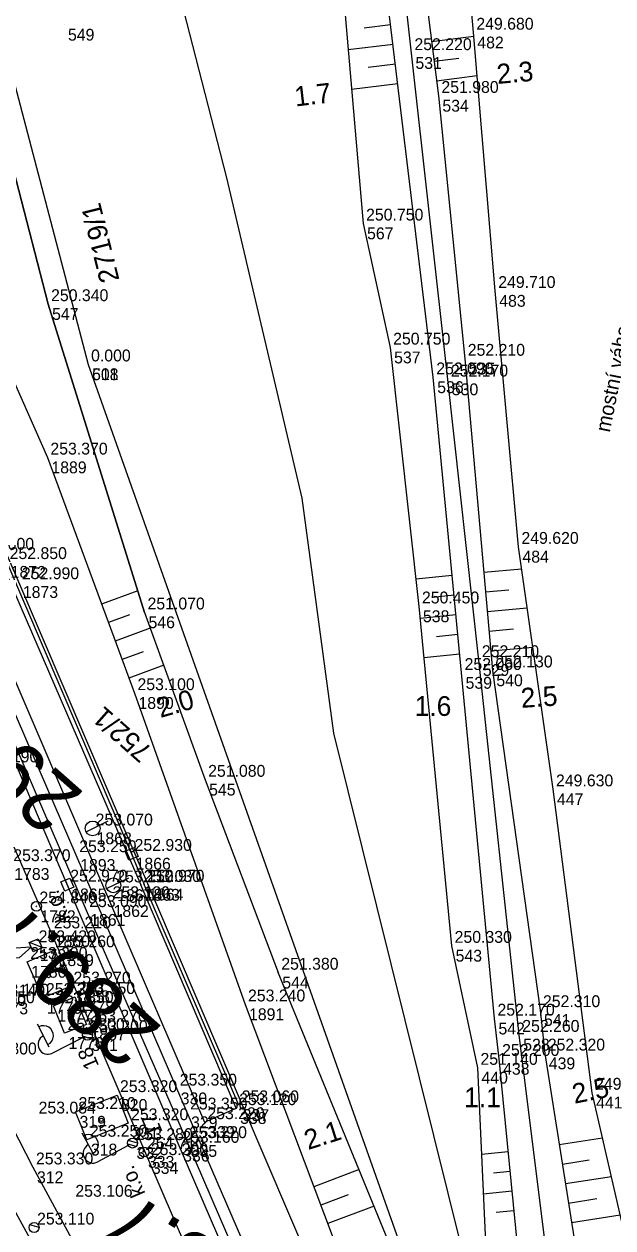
# Model space of a CAD drawing. Extents: x -496688 to -495455, y -1089309 to -1088026.
# Drawn here: x -495989.1 to -495929.5, y -1088523.5 to -1088401.6 of the extents above; entities that cross this region are included whole.
import ezdxf

# ---------------------------------------------------------------- set-up
doc = ezdxf.new("R2010")
doc.units = 0
for name, color, linetype in [('Vrstva 1', 7, 'Continuous'), ('Vrstva 13', 7, 'Continuous'), ('Vrstva 16', 7, 'Continuous'), ('Vrstva 17', 7, 'Continuous'), ('Vrstva 23', 7, 'Continuous'), ('Vrstva 25', 7, 'Continuous'), ('Vrstva 33', 7, 'Continuous'), ('Vrstva 36', 7, 'Continuous'), ('Vrstva 4', 7, 'Continuous'), ('Vrstva 43', 7, 'Continuous'), ('Vrstva 47', 7, 'Continuous'), ('Vrstva 48', 7, 'Continuous'), ('Vrstva 49', 7, 'Continuous'), ('Vrstva 53', 7, 'Continuous'), ('Vrstva 57', 7, 'Continuous'), ('Vrstva 59', 7, 'Continuous'), ('Vrstva 60', 7, 'Continuous'), ('Vrstva 61', 7, 'Continuous'), ('Vrstva 7', 7, 'Continuous')]:
    doc.layers.add(name, color=color, linetype=linetype)

msp = doc.modelspace()

# ---------------------------------------------------------------- linework, layer by layer
at = {"layer": 'Vrstva 1'}
for points in [[(-495943.03, -1088465.98), (-495946.17, -1088437.57), (-495949.86, -1088404.53), (-495950.68, -1088397.17)], [(-495972.59, -1088511.77), (-495973.64, -1088509.35), (-495983.82, -1088485.72), (-495997.23, -1088454.75), (-495998.44, -1088451.98), (-496001.99, -1088443.76)], [(-495894.345, -1088623.98), (-495900.65, -1088613.12), (-495910.24, -1088596.73), (-495923.09, -1088572.18), (-495927.73, -1088560.59), (-495930.8, -1088551.07), (-495933.36, -1088541.18), (-495936.19, -1088526.08), (-495938.94, -1088503.91), (-495943.03, -1088465.98)], [(-495860.009, -1088695.696), (-495879.111, -1088671.4), (-495889.727, -1088657.952), (-495895.948, -1088650.027), (-495908.172, -1088634.454), (-495920.247, -1088619.061), (-495928.37, -1088608.7), (-495943.31, -1088589.65), (-495946.89, -1088584.98), (-495957.87, -1088569.42), (-495971.21, -1088547.86), (-495978.61, -1088535.04), (-495988.2, -1088517.33), (-495993.92, -1088506.2), (-495995.29, -1088503.47), (-496002.91, -1088487.94)], [(-495872.713, -1088671.728), (-495889.373, -1088645.185), (-495891.29, -1088642.21), (-495900.422, -1088629.274), (-495903.81, -1088624.85), (-495910.24, -1088617), (-495923, -1088602.54), (-495929.38, -1088594.9), (-495936.72, -1088584.89), (-495939.97, -1088579.85), (-495947.37, -1088566.71), (-495952.99, -1088555.9), (-495959.45, -1088542.1), (-495972.59, -1088511.77)]]:
    msp.add_lwpolyline(points, dxfattribs=at)
at = {"layer": 'Vrstva 13'}
for p, q in [((-495984.73, -1088488.7), (-495997.35, -1088459.17)), ((-495978.21, -1088485.59), (-495976.93, -1088488.71)), ((-495973.39, -1088515.14), (-495984.73, -1088488.7)), ((-495967.36, -1088511.04), (-495976.93, -1088488.71)), ((-495961.34, -1088543.09), (-495973.39, -1088515.14))]:
    msp.add_line(p, q, dxfattribs=at)
msp.add_lwpolyline([(-496006.04, -1088421.27), (-495990.87, -1088456.05), (-495978.21, -1088485.59)], dxfattribs=at)
at = {"layer": 'Vrstva 16'}
msp.add_line((-496041.7, -1088339.8), (-495977.29, -1088488.74), dxfattribs=at)
for points in [[(-496040.8, -1088349.66), (-495980.44, -1088490.38), (-495970.84, -1088512.75)], [(-496043.99, -1088350.95), (-496001.7, -1088447.58), (-495982.81, -1088491.28), (-495972.63, -1088514.67), (-495960.36, -1088543.09), (-495953.91, -1088556.79), (-495957.95, -1088558.44), (-495964.6, -1088544.16), (-495976.56, -1088516.39), (-495986.4, -1088493.44), (-495993.77, -1088476.63), (-495996.44, -1088470.15), (-496005.77, -1088448.81)], [(-495970.84, -1088512.75), (-495967.62, -1088511.33), (-495977.29, -1088488.74)]]:
    msp.add_lwpolyline(points, dxfattribs=at)
at = {"layer": 'Vrstva 17'}
for points in [[(-496095, -1088344.78), (-496090.4, -1088338.56), (-496087.52, -1088339.34), (-496079.62, -1088343.92), (-496077.74, -1088344.53), (-496072.27, -1088346.17), (-496070.01, -1088346.79), (-496055.26, -1088381.39), (-496028.35, -1088443.67), (-496017.15, -1088468.64), (-496004.62, -1088495.93), (-495995.82, -1088511.25), (-495975.79, -1088547.86), (-495946.8, -1088592.09), (-495933.46, -1088582.38), (-495946.67, -1088555.94), (-495952.97, -1088543.38), (-495959.99, -1088527.36), (-495989.63, -1088458.09), (-496005.03, -1088422.44), (-496022.96, -1088381.24), (-496041.83, -1088337.51), (-496069.73, -1088316.93)], [(-495976.9, -1088461.15), (-495986.67, -1088429.94), (-495998, -1088386.11)]]:
    msp.add_lwpolyline(points, dxfattribs=at)
at = {"layer": 'Vrstva 23'}
for points in [[(-495988.78, -1088496.53), (-495986.01, -1088495.35), (-495984.4, -1088499.02), (-495987.19, -1088500.18), (-495988.78, -1088496.53)], [(-495986.14, -1088500.98), (-495983.96, -1088500.08), (-495982.78, -1088502.87), (-495985.01, -1088503.74), (-495986.14, -1088500.98)], [(-495983.89, -1088511.72), (-495979.69, -1088510.01), (-495978.57, -1088512.86), (-495982.74, -1088514.53), (-495983.89, -1088511.72)]]:
    msp.add_lwpolyline(points, dxfattribs=at)
at = {"layer": 'Vrstva 25'}
for p, q in [((-495987.83, -1088490.956), (-495987.87, -1088490.864)), ((-495986.558, -1088505.156), (-495987.746, -1088502.843)), ((-495983.125, -1088504.179), (-495986.238, -1088505.778)), ((-495982.332, -1088504.308), (-495983.169, -1088504.04)), ((-495982.182, -1088503.963), (-495983.094, -1088503.67)), ((-495981.971, -1088516.159), (-495983.209, -1088513.873)), ((-495978.56, -1088515.108), (-495981.637, -1088516.775)), ((-495977.764, -1088515.221), (-495978.607, -1088514.97)), ((-495977.622, -1088514.872), (-495978.54, -1088514.599)), ((-495976.94, -1088515.816), (-495976.98, -1088515.724)), ((-495987.592, -1088523.422), (-495988.51, -1088523.149))]:
    msp.add_line(p, q, dxfattribs=at)
for centre in [(-495987.85, -1088490.91), (-495982.68, -1088503.95), (-495982.68, -1088503.95), (-495978.12, -1088514.87), (-495978.12, -1088514.87), (-495976.96, -1088515.77), (-495988.09, -1088523.42), (-495988.09, -1088523.42)]:
    msp.add_circle(centre, 0.5, dxfattribs=at)
for centre, start, end in [((-495987.141, -1088503.994), 296.49725, 117.9024), ((-495986.695, -1088504.889), 117.19982, 297.19982), ((-495982.579, -1088515.01), 297.73306, 119.1382), ((-495982.114, -1088515.895), 118.43563, 298.43563)]:
    msp.add_arc(centre, 1, start, end, dxfattribs=at)
at = {"layer": 'Vrstva 33'}
for p, q in [((-495987.284, -1088495.086), (-495988.563, -1088494.564)), ((-495987.558, -1088494.434), (-495987.912, -1088494.29)), ((-495987.906, -1088495.372), (-495988.32, -1088495.203))]:
    msp.add_line(p, q, dxfattribs=at)
msp.add_lwpolyline([(-495988.197, -1088495.495), (-495988.585, -1088494.573), (-495987.663, -1088494.185), (-495987.275, -1088495.107)], close=True, dxfattribs=at)
msp.add_lwpolyline([(-495988.197, -1088495.495), (-495988.585, -1088494.573), (-495987.663, -1088494.185), (-495987.275, -1088495.107)], close=True, dxfattribs=at)
for points in [[(-495988.197, -1088495.495), (-495988.585, -1088494.573), (-495987.663, -1088494.185), (-495987.275, -1088495.107), (-495988.197, -1088495.495)], [(-495991.157, -1088496.196), (-495989.58, -1088496.076), (-495988.391, -1088495.034), (-495989.968, -1088495.154), (-495991.157, -1088496.196)], [(-495991.157, -1088496.196), (-495989.58, -1088496.076), (-495988.391, -1088495.034), (-495989.968, -1088495.154), (-495991.157, -1088496.196)]]:
    msp.add_lwpolyline(points, dxfattribs=at)
at = {"layer": 'Vrstva 4'}
msp.add_line((-495972.59, -1088511.77), (-495973.64, -1088509.35), dxfattribs=at)
at = {"layer": 'Vrstva 43'}
for points in [[(-495978.4, -1088485.127), (-495977.937, -1088484.938), (-495977.558, -1088485.863), (-495978.483, -1088486.242), (-495978.862, -1088485.317), (-495978.4, -1088485.127), (-495978.02, -1088486.053)], [(-495984.534, -1088489.16), (-495984.994, -1088489.356), (-495985.386, -1088488.436), (-495984.466, -1088488.044), (-495984.074, -1088488.964), (-495984.534, -1088489.16), (-495984.926, -1088488.24)]]:
    msp.add_lwpolyline(points, dxfattribs=at)
at = {"layer": 'Vrstva 47'}
for p, q in [((-495982.833, -1088483.35), (-495980.589, -1088482.249)), ((-495980.743, -1088489.11), (-495978.499, -1088488.009))]:
    msp.add_line(p, q, dxfattribs=at)
for centre in [(-495982.16, -1088483.02), (-495980.07, -1088488.78)]:
    msp.add_circle(centre, 0.75, dxfattribs=at)
at = {"layer": 'Vrstva 48'}
for p, q in [((-495954.65, -1088401.973), (-495951.97, -1088401.649)), ((-495943.556, -1088402.856), (-495947.818, -1088403.392)), ((-495956.266, -1088404.183), (-495951.73, -1088403.634)), ((-495954.253, -1088405.954), (-495951.489, -1088405.62)), ((-495945.06, -1088405.061), (-495947.569, -1088405.376)), ((-495943.218, -1088406.844), (-495947.319, -1088407.36)), ((-495955.925, -1088408.171), (-495951.249, -1088407.605)), ((-495938.699, -1088456.761), (-495942.54, -1088457.102)), ((-495949.411, -1088457.75), (-495945.728, -1088457.396)), ((-495977.588, -1088458.952), (-495981.253, -1088460.307)), ((-495939.995, -1088458.884), (-495942.363, -1088459.094)), ((-495947.728, -1088459.598), (-495945.537, -1088459.387)), ((-495978.418, -1088461.391), (-495980.559, -1088462.183)), ((-495948.986, -1088461.727), (-495945.346, -1088461.378)), ((-495938.134, -1088460.726), (-495942.187, -1088461.086)), ((-495976.321, -1088462.748), (-495979.866, -1088464.059)), ((-495939.515, -1088462.857), (-495942.01, -1088463.078)), ((-495947.338, -1088463.578), (-495945.155, -1088463.369)), ((-495977.053, -1088465.15), (-495979.172, -1088465.934)), ((-495948.602, -1088465.708), (-495944.964, -1088465.36)), ((-495937.568, -1088464.692), (-495941.833, -1088465.07)), ((-495974.958, -1088466.508), (-495978.478, -1088467.81)), ((-495930.503, -1088514.365), (-495934.885, -1088515.058)), ((-495942.769, -1088515.993), (-495940.062, -1088515.729)), ((-495955.176, -1088517.558), (-495959.757, -1088519.286)), ((-495941.553, -1088517.884), (-495939.868, -1088517.719)), ((-495931.861, -1088516.604), (-495934.572, -1088517.034)), ((-495929.604, -1088518.272), (-495934.26, -1088519.009)), ((-495956.27, -1088520.109), (-495959.051, -1088521.158)), ((-495942.585, -1088519.994), (-495939.673, -1088519.71)), ((-495953.657, -1088521.261), (-495958.345, -1088523.029)), ((-495931.071, -1088520.529), (-495933.947, -1088520.984)), ((-495941.287, -1088521.877), (-495939.478, -1088521.7)), ((-495928.705, -1088522.18), (-495933.634, -1088522.96))]:
    msp.add_line(p, q, dxfattribs=at)
at = {"layer": 'Vrstva 49'}
for points in [[(-496036.5, -1088341.91), (-496022.41, -1088352.54), (-496009.8, -1088361.58), (-495998, -1088386.11), (-495986.67, -1088429.94), (-495976.9, -1088461.15), (-495970.76, -1088478.09), (-495963.35, -1088497.62)], [(-496036.5, -1088341.91), (-496019.62, -1088359.26), (-496014.57, -1088379.92), (-496000.09, -1088415.31), (-495986.74, -1088445.47), (-495977.92, -1088469.32), (-495966.72, -1088500.83), (-495953.67, -1088535.42), (-495944.68, -1088555.77), (-495932.57, -1088581.36), (-495921.88, -1088598.6), (-495914.8, -1088606.89)], [(-495908.45, -1088594.24), (-495908.76, -1088585.97), (-495912.09, -1088577.07), (-495916.03, -1088564.9), (-495923.42, -1088545.15), (-495931.56, -1088509.77), (-495935.52, -1088479.06), (-495939.02, -1088454.51), (-495941.37, -1088428.61), (-495943.59, -1088402.46), (-495944.77, -1088388.99), (-495952.13, -1088383.43), (-495954.85, -1088383.43)], [(-495957.71, -1088387.32), (-495954.76, -1088421.78), (-495952.02, -1088434.34), (-495949.1, -1088460.54), (-495945.79, -1088494.9), (-495943.17, -1088507.25), (-495941.92, -1088534.48), (-495939.86, -1088545.92), (-495933.44, -1088566.77), (-495929.34, -1088576.28), (-495920.21, -1088593.41), (-495912.16, -1088603.79)], [(-495928.52, -1088570.3), (-495932.94, -1088557.77), (-495936.66, -1088541.5), (-495938.9, -1088527.61), (-495940.98, -1088506.35), (-495941.45, -1088502.27), (-495944.78, -1088467.28), (-495947.65, -1088437.35), (-495952.45, -1088397.68), (-495953.32, -1088394.9), (-495953.66, -1088392.91), (-495950.08, -1088391.78), (-495949.01, -1088393.93), (-495947.13, -1088408.86), (-495944.46, -1088435.47), (-495941.66, -1088467.02), (-495936.84, -1088501.41), (-495936.35, -1088505.8), (-495933.18, -1088525.83), (-495928.5, -1088544.81)], [(-495936.29, -1088566.7), (-495942.1, -1088549.45), (-495963.35, -1088497.62)]]:
    msp.add_lwpolyline(points, dxfattribs=at)
at = {"layer": 'Vrstva 53'}
for p, q in [((-495968.55, -1088417.16), (-495976.03, -1088388.23)), ((-495960.92, -1088449.6), (-495968.55, -1088417.16)), ((-495957.71, -1088473.36), (-495960.92, -1088449.6)), ((-495944.68, -1088525.77), (-495957.71, -1088473.36))]:
    msp.add_line(p, q, dxfattribs=at)
msp.add_lwpolyline([(-496003.534, -1088369.744), (-496002.28, -1088375.11), (-496002.19, -1088375.66), (-496000.91, -1088380.74), (-496000.83, -1088381.05), (-495997.31, -1088380.16), (-495982.62, -1088436.04), (-495950.27, -1088527.28), (-495948.71, -1088533.28), (-495927, -1088620.27), (-495919.06, -1088642.9), (-495909.37, -1088663.33), (-495876.99, -1088692.49)], dxfattribs=at)
at = {"layer": 'Vrstva 59'}
for centre in [(-495986.627, -1088497.953), (-495984.27, -1088502.073), (-495981.272, -1088512.519)]:
    msp.add_circle(centre, 0.175, dxfattribs=at)
at = {"layer": 'Vrstva 60'}
for p, q in [((-495985.06, -1088401.67), (-495985.06, -1088401.67)), ((-495943.59, -1088402.46), (-495943.59, -1088402.46)), ((-495949.86, -1088404.53), (-495949.86, -1088404.53)), ((-495947.13, -1088408.86), (-495947.13, -1088408.86)), ((-495954.76, -1088421.78), (-495954.76, -1088421.78)), ((-495941.37, -1088428.61), (-495941.37, -1088428.61)), ((-495986.67, -1088429.94), (-495986.67, -1088429.94)), ((-495952.02, -1088434.34), (-495952.02, -1088434.34)), ((-495982.62, -1088436.04), (-495982.62, -1088436.04)), ((-495982.62, -1088436.04), (-495982.62, -1088436.04)), ((-495944.46, -1088435.47), (-495944.46, -1088435.47)), ((-495947.65, -1088437.35), (-495947.65, -1088437.35)), ((-495946.17, -1088437.57), (-495946.17, -1088437.57)), ((-495986.74, -1088445.47), (-495986.74, -1088445.47)), ((-495939.02, -1088454.51), (-495939.02, -1088454.51)), ((-495976.9, -1088461.15), (-495976.9, -1088461.15)), ((-495949.1, -1088460.54), (-495949.1, -1088460.54)), ((-495943.03, -1088465.98), (-495943.03, -1088465.98)), ((-495944.78, -1088467.28), (-495944.78, -1088467.28)), ((-495941.66, -1088467.02), (-495941.66, -1088467.02)), ((-495977.92, -1088469.32), (-495977.92, -1088469.32)), ((-495970.76, -1088478.09), (-495970.76, -1088478.09)), ((-495935.52, -1088479.06), (-495935.52, -1088479.06)), ((-495982.16, -1088483.02), (-495982.16, -1088483.02)), ((-495983.82, -1088485.72), (-495983.82, -1088485.72)), ((-495978.21, -1088485.59), (-495978.21, -1088485.59)), ((-495984.73, -1088488.7), (-495984.73, -1088488.7)), ((-495980.07, -1088488.78), (-495980.07, -1088488.78)), ((-495977.29, -1088488.74), (-495977.29, -1088488.74)), ((-495976.93, -1088488.71), (-495976.93, -1088488.71)), ((-495987.85, -1088490.91), (-495987.85, -1088490.91)), ((-495980.44, -1088490.38), (-495980.44, -1088490.38)), ((-495982.81, -1088491.28), (-495982.81, -1088491.28)), ((-495986.4, -1088493.44), (-495986.4, -1088493.44)), ((-495987.93, -1088494.84), (-495987.93, -1088494.84)), ((-495986.01, -1088495.35), (-495986.01, -1088495.35)), ((-495945.79, -1088494.9), (-495945.79, -1088494.9)), ((-495988.78, -1088496.53), (-495988.78, -1088496.53)), ((-495963.35, -1088497.62), (-495963.35, -1088497.62)), ((-495984.4, -1088499.02), (-495984.4, -1088499.02)), ((-495987.19, -1088500.18), (-495987.19, -1088500.18)), ((-495983.96, -1088500.08), (-495983.96, -1088500.08)), ((-495986.14, -1088500.98), (-495986.14, -1088500.98)), ((-495966.72, -1088500.83), (-495966.72, -1088500.83)), ((-495936.84, -1088501.41), (-495936.84, -1088501.41)), ((-495982.78, -1088502.87), (-495982.78, -1088502.87)), ((-495941.45, -1088502.27), (-495941.45, -1088502.27)), ((-495985.01, -1088503.74), (-495985.01, -1088503.74)), ((-495982.68, -1088503.95), (-495982.68, -1088503.95)), ((-495938.94, -1088503.91), (-495938.94, -1088503.91)), ((-495940.98, -1088506.35), (-495940.98, -1088506.35)), ((-495936.35, -1088505.8), (-495936.35, -1088505.8)), ((-495943.17, -1088507.25), (-495943.17, -1088507.25)), ((-495979.69, -1088510.01), (-495979.69, -1088510.01)), ((-495973.64, -1088509.35), (-495973.64, -1088509.35)), ((-495931.56, -1088509.77), (-495931.56, -1088509.77)), ((-495967.62, -1088511.33), (-495967.62, -1088511.33)), ((-495967.36, -1088511.04), (-495967.36, -1088511.04)), ((-495983.89, -1088511.72), (-495983.89, -1088511.72)), ((-495978.57, -1088512.86), (-495978.57, -1088512.86)), ((-495972.59, -1088511.77), (-495972.59, -1088511.77)), ((-495970.84, -1088512.75), (-495970.84, -1088512.75)), ((-495982.74, -1088514.53), (-495982.74, -1088514.53)), ((-495978.12, -1088514.87), (-495978.12, -1088514.87)), ((-495973.39, -1088515.14), (-495973.39, -1088515.14)), ((-495972.63, -1088514.67), (-495972.63, -1088514.67)), ((-495976.96, -1088515.77), (-495976.96, -1088515.77)), ((-495976.56, -1088516.39), (-495976.56, -1088516.39)), ((-495988.2, -1088517.33), (-495988.2, -1088517.33)), ((-495988.09, -1088523.42), (-495988.09, -1088523.42))]:
    msp.add_line(p, q, dxfattribs=at)

# ---------------------------------------------------------------- texts
at = {"layer": 'Vrstva 25'}
for s, rotation, p in [('k.o.', 112.99978, (-495984.431, -1088492.101)), ('18', 113.30678, (-495981.488, -1088507.038)), ('17', 113.45526, (-495975.034, -1088513.746)), ('k.o.', 113.16044, (-495976.798, -1088519.976))]:
    msp.add_text(s, height=1.5, rotation=rotation, dxfattribs=at).set_placement(p)
at = {"layer": 'Vrstva 36'}
msp.add_text('mostní váha', height=1.5, rotation=78.64502, dxfattribs=at).set_placement((-495929.778, -1088442.985))
at = {"layer": 'Vrstva 48'}
for s, rotation, p in [('2.3', 5.04579, (-495941.142, -1088407.657)), ('1.7', 6.63002, (-495961.601, -1088409.94)), ('2.0', 15.9258, (-495975.297, -1088471.841)), ('2.5', 3.80719, (-495938.72, -1088470.819)), ('2.5', 11.62009, (-495933.352, -1088510.9)), ('2.1', 17.87224, (-495960.336, -1088515.586))]:
    msp.add_text(s, height=2, rotation=rotation, dxfattribs=at).set_placement(p)
for s, p in [('1.6', (-495949.539, -1088471.628)), ('1.1', (-495944.525, -1088511.236))]:
    msp.add_text(s, height=2, dxfattribs=at).set_placement(p)
at = {"layer": 'Vrstva 57'}
for s, rotation, p in [('2719/1', 104.06283, (-495979.43, -1088427.493)), ('752/1', 138.45645, (-495976.015, -1088474.992))]:
    msp.add_text(s, height=2, rotation=rotation, dxfattribs=at).set_placement(p)
at = {"layer": 'Vrstva 60'}
for s, p in [('549', (-495984.66, -1088403.27)), ('482', (-495943.19, -1088404.06)), ('531', (-495949.46, -1088406.13)), ('534', (-495946.73, -1088410.46)), ('567', (-495954.36, -1088423.38)), ('483', (-495940.97, -1088430.21)), ('547', (-495986.27, -1088431.54)), ('537', (-495951.62, -1088435.94)), ('535', (-495944.06, -1088437.07)), ('508', (-495982.22, -1088437.64)), ('611', (-495982.22, -1088437.64)), ('536', (-495947.25, -1088438.95)), ('530', (-495945.77, -1088439.17)), ('1889', (-495986.34, -1088447.07)), ('484', (-495938.62, -1088456.11)), ('1872', (-495990.47, -1088457.65)), ('1873', (-495989.23, -1088459.69)), ('546', (-495976.5, -1088462.75)), ('538', (-495948.7, -1088462.14)), ('529', (-495942.63, -1088467.58)), ('539', (-495944.38, -1088468.88)), ('540', (-495941.26, -1088468.62)), ('1890', (-495977.52, -1088470.92)), ('545', (-495970.36, -1088479.69)), ('447', (-495935.12, -1088480.66)), ('1868', (-495981.76, -1088484.62)), ('1866', (-495977.81, -1088487.19)), ('1783', (-495990.1, -1088488.23)), ('1893', (-495983.42, -1088487.32)), ('1865', (-495984.33, -1088490.3)), ('1867', (-495979.67, -1088490.38)), ('1863', (-495976.89, -1088490.34)), ('1864', (-495976.53, -1088490.31)), ('1862', (-495980.04, -1088491.98)), ('1782', (-495987.45, -1088492.51)), ('1861', (-495982.41, -1088492.88)), ('1860', (-495986, -1088495.04)), ('1781', (-495987.53, -1088496.44)), ('1859', (-495985.61, -1088496.95)), ('543', (-495945.39, -1088496.5)), ('1780', (-495988.38, -1088498.13)), ('544', (-495962.95, -1088499.22)), ('1858', (-495984, -1088500.62)), ('1773', (-495992.27, -1088501.84)), ('1779', (-495986.79, -1088501.78)), ('1778', (-495983.56, -1088501.68)), ('1777', (-495985.74, -1088502.58)), ('1891', (-495966.32, -1088502.43)), ('541', (-495936.44, -1088503.01)), ('542', (-495941.05, -1088503.87)), ('1776', (-495984.61, -1088505.34)), ('1857', (-495982.38, -1088504.47)), ('321', (-495982.28, -1088505.55)), ('528', (-495938.54, -1088505.51)), ('438', (-495940.58, -1088507.95)), ('439', (-495935.95, -1088507.4)), ('440', (-495942.77, -1088508.85)), ('320', (-495979.29, -1088511.61)), ('330', (-495973.24, -1088510.95)), ('441', (-495931.16, -1088511.37)), ('337', (-495966.96, -1088512.64)), ('319', (-495983.49, -1088513.32)), ('329', (-495972.19, -1088513.37)), ('338', (-495967.22, -1088512.93)), ('331', (-495978.17, -1088514.46)), ('339', (-495970.44, -1088514.35)), ('318', (-495982.34, -1088516.13)), ('332', (-495977.72, -1088516.47)), ('335', (-495972.23, -1088516.27)), ('333', (-495976.56, -1088517.37)), ('336', (-495972.99, -1088516.74)), ('312', (-495987.8, -1088518.93)), ('334', (-495976.16, -1088517.99))]:
    msp.add_text(s, height=1.2, dxfattribs=at).set_placement(p)
at = {"layer": 'Vrstva 61'}
for s, p in [('249.680', (-495943.29, -1088402.16)), ('252.220', (-495949.56, -1088404.23)), ('251.980', (-495946.83, -1088408.56)), ('250.750', (-495954.46, -1088421.48)), ('249.710', (-495941.07, -1088428.31)), ('250.340', (-495986.37, -1088429.64)), ('250.750', (-495951.72, -1088434.04)), ('0.000', (-495982.32, -1088435.74)), ('0.000', (-495982.32, -1088435.74)), ('252.210', (-495944.16, -1088435.17)), ('252.090', (-495947.35, -1088437.05)), ('252.170', (-495945.87, -1088437.27)), ('253.370', (-495986.44, -1088445.17)), ('249.620', (-495938.72, -1088454.21)), ('253.000', (-495993.89, -1088454.81)), ('252.850', (-495990.57, -1088455.75)), ('252.990', (-495989.33, -1088457.79)), ('250.450', (-495948.8, -1088460.24)), ('251.070', (-495976.6, -1088460.85)), ('252.210', (-495942.73, -1088465.68)), ('252.060', (-495944.48, -1088466.98)), ('252.130', (-495941.36, -1088466.72)), ('253.100', (-495977.62, -1088469.02)), ('253.190', (-495993.47, -1088476.33)), ('251.080', (-495970.46, -1088477.79)), ('249.630', (-495935.22, -1088478.76)), ('253.070', (-495981.86, -1088482.72)), ('253.250', (-495983.52, -1088485.42)), ('252.930', (-495977.91, -1088485.29)), ('253.370', (-495990.2, -1088486.33)), ('252.970', (-495984.43, -1088488.4)), ('253.110', (-495979.77, -1088488.48)), ('253.030', (-495976.99, -1088488.44)), ('252.970', (-495976.63, -1088488.41)), ('254.840', (-495987.55, -1088490.61)), ('253.120', (-495980.14, -1088490.08)), ('253.090', (-495982.51, -1088490.98)), ('253.210', (-495986.1, -1088493.14)), ('253.420', (-495987.63, -1088494.54)), ('250.330', (-495945.49, -1088494.6)), ('253.260', (-495985.71, -1088495.05)), ('253.290', (-495988.48, -1088496.23)), ('251.380', (-495963.05, -1088497.32)), ('253.270', (-495984.1, -1088498.72)), ('252.950', (-495993.82, -1088500.71)), ('253.140', (-495992.78, -1088500.03)), ('253.170', (-495992.37, -1088499.94)), ('253.350', (-495986.89, -1088499.88)), ('253.350', (-495985.84, -1088500.68)), ('253.350', (-495983.66, -1088499.78)), ('253.240', (-495966.42, -1088500.53)), ('253.100', (-495994.71, -1088500.99)), ('252.310', (-495936.54, -1088501.11)), ('253.270', (-495982.48, -1088502.57)), ('252.170', (-495941.15, -1088501.97)), ('253.300', (-495984.71, -1088503.44)), ('253.200', (-495982.38, -1088503.65)), ('252.260', (-495938.64, -1088503.61)), ('252.320', (-495936.05, -1088505.5)), ('253.300', (-495993.62, -1088505.9)), ('252.200', (-495940.68, -1088506.05)), ('251.140', (-495942.87, -1088506.95)), ('253.350', (-495973.34, -1088509.05)), ('253.320', (-495979.39, -1088509.71)), ('249.710', (-495931.26, -1088509.47)), ('253.210', (-495983.59, -1088511.42)), ('253.350', (-495972.29, -1088511.47)), ('253.120', (-495967.32, -1088511.03)), ('253.060', (-495967.06, -1088510.74)), ('253.084', (-495987.637, -1088511.879)), ('253.320', (-495978.27, -1088512.56)), ('253.220', (-495970.54, -1088512.45)), ('253.250', (-495982.44, -1088514.23)), ('253.280', (-495977.82, -1088514.57)), ('253.160', (-495973.09, -1088514.84)), ('253.220', (-495972.33, -1088514.37)), ('254.710', (-495976.66, -1088515.47)), ('253.300', (-495976.26, -1088516.09)), ('253.330', (-495987.9, -1088517.03)), ('253.106', (-495983.912, -1088520.304)), ('253.110', (-495987.79, -1088523.12))]:
    msp.add_text(s, height=1.2, dxfattribs=at).set_placement(p)
at = {"layer": 'Vrstva 7'}
for s, rotation, p in [('29.0', 138.55699, (-495982.896, -1088479.508)), ('289.7', 138.45759, (-495974.974, -1088503.226)), ('115.7', 148.07174, (-495961.388, -1088530.144))]:
    msp.add_text(s, height=6, rotation=rotation, dxfattribs=at).set_placement(p)

doc.saveas('drawing.dxf')
